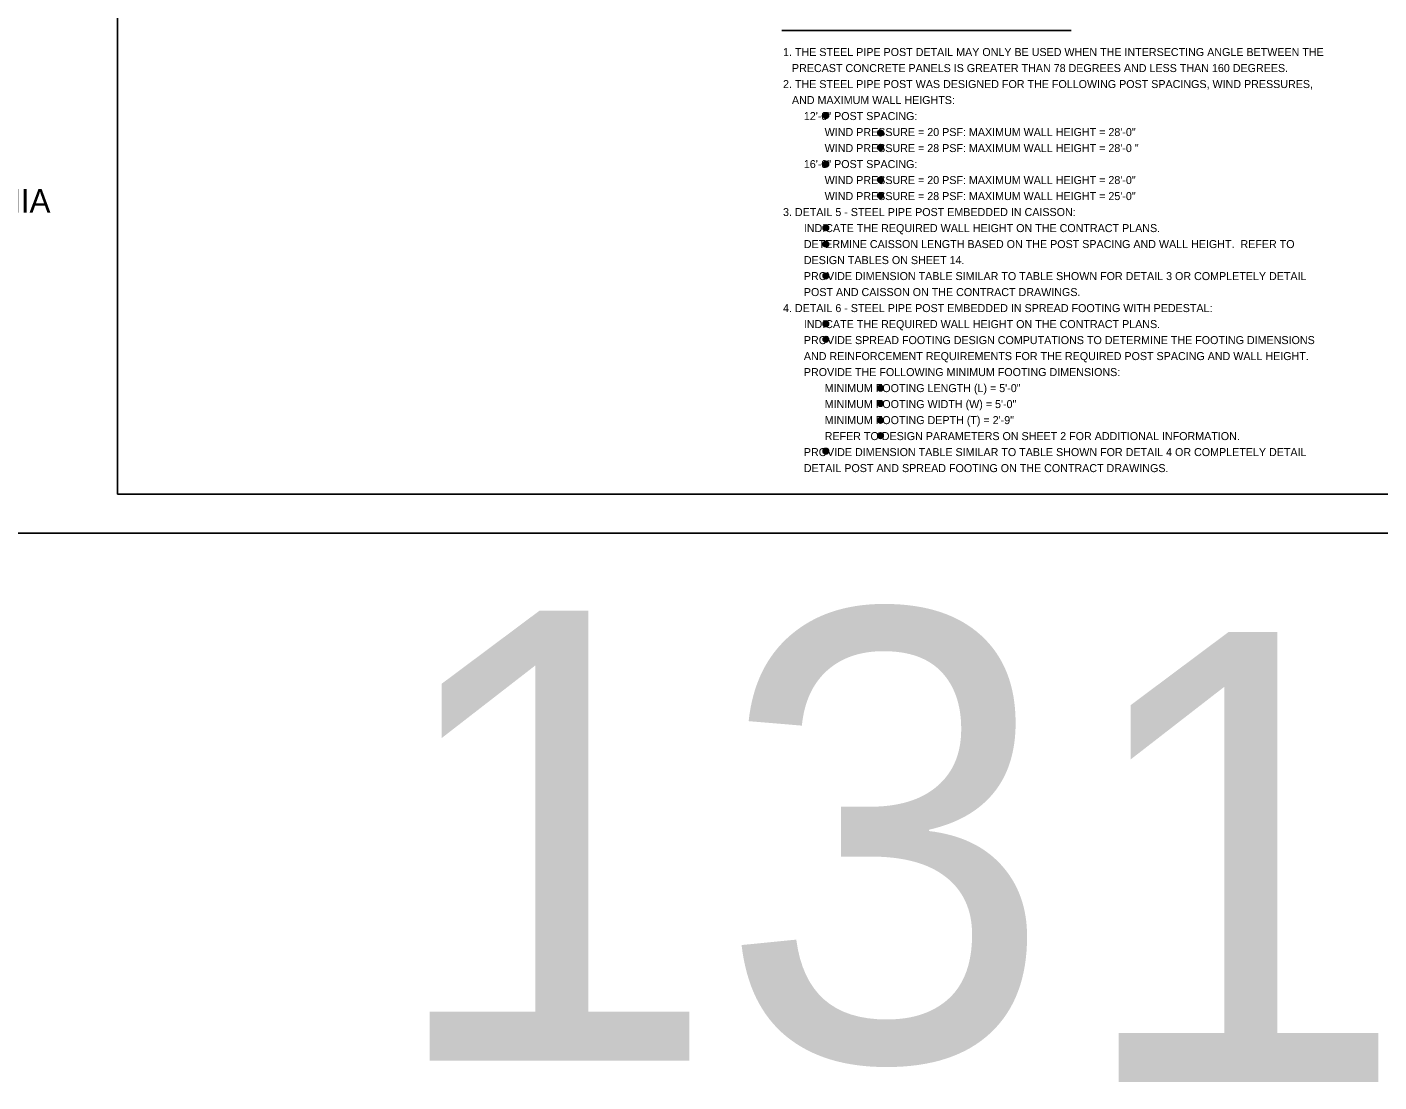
# Model space of a CAD drawing. Extents: x 3475 to 6558, y -3780 to 1166.
# Drawn here: x 5449 to 5967, y -3203 to -2798 of the extents above; entities that cross this region are included whole.
import ezdxf

# ---------------------------------------------------------------- set-up
doc = ezdxf.new("R2010")
doc.units = 0
for name, color, linetype in [('1', 7, 'Continuous'), ('2', 7, 'Continuous'), ('PLT-BNDY', 7, 'Continuous')]:
    doc.layers.add(name, color=color, linetype=linetype)

msp = doc.modelspace()

# ---------------------------------------------------------------- linework, layer by layer
at = {"layer": '1'}
msp.add_line((5738.24, -2799.25), (5849.28, -2799.25), dxfattribs=at)
for centre, radius in [((5755.15, -2831.89), 1.07), ((5755.15, -2831.89), 0.8), ((5755.15, -2831.89), 0.533), ((5755.15, -2831.89), 0.267), ((5776.11, -2838.58), 1.07), ((5776.11, -2838.58), 0.8), ((5776.11, -2838.58), 0.533), ((5776.11, -2838.58), 0.267), ((5776.11, -2844.16), 1.07), ((5776.11, -2844.16), 0.8), ((5776.11, -2844.16), 0.533), ((5776.11, -2844.16), 0.267), ((5755.15, -2850.6), 1.07), ((5755.15, -2850.6), 0.8), ((5755.15, -2850.6), 0.533), ((5755.15, -2850.6), 0.267), ((5776.11, -2856.64), 1.07), ((5776.11, -2856.64), 0.8), ((5776.11, -2856.64), 0.533), ((5776.11, -2856.64), 0.267), ((5776.11, -2862.61), 1.07), ((5776.11, -2862.61), 0.8), ((5776.11, -2862.61), 0.533), ((5776.11, -2862.61), 0.267), ((5755.15, -2874.99), 1.07), ((5755.15, -2874.99), 0.8), ((5755.15, -2874.99), 0.533), ((5755.15, -2874.99), 0.267), ((5755.15, -2881.26), 1.07), ((5755.15, -2881.26), 0.8), ((5755.15, -2881.26), 0.533), ((5755.15, -2881.26), 0.267), ((5755.15, -2893.5), 1.07), ((5755.15, -2893.5), 0.8), ((5755.15, -2893.5), 0.533), ((5755.15, -2893.5), 0.267), ((5755.15, -2911.87), 1.07), ((5755.15, -2911.87), 0.8), ((5755.15, -2911.87), 0.533), ((5755.15, -2911.87), 0.267), ((5755.15, -2917.84), 1.07), ((5755.15, -2917.84), 0.8), ((5755.15, -2917.84), 0.533), ((5755.15, -2917.84), 0.267), ((5776.11, -2936.59), 1.07), ((5776.11, -2936.59), 0.8), ((5776.11, -2936.59), 0.533), ((5776.11, -2942.47), 1.07), ((5776.11, -2936.59), 0.267), ((5776.11, -2942.47), 0.8), ((5776.11, -2942.47), 0.533), ((5776.11, -2942.47), 0.267), ((5776.11, -2948.94), 1.07), ((5776.11, -2948.94), 0.8), ((5776.11, -2948.94), 0.533), ((5776.11, -2948.94), 0.267), ((5776.11, -2954.81), 1.07), ((5776.11, -2954.81), 0.8), ((5776.11, -2954.81), 0.533), ((5776.11, -2954.81), 0.267), ((5755.15, -2960.78), 1.07), ((5755.15, -2960.78), 0.8), ((5755.15, -2960.78), 0.533), ((5755.15, -2960.78), 0.267)]:
    msp.add_circle(centre, radius, dxfattribs=at)
at = {"layer": '2'}
for p, q in [((5483.34, -2977.31), (5483.34, -2413.31)), ((6269.34, -2977.31), (5483.34, -2977.31))]:
    msp.add_line(p, q, dxfattribs=at)
at = {"layer": 'PLT-BNDY'}
msp.add_lwpolyline([(5443.34, -2398.31), (6284.34, -2398.31), (6284.34, -2992.31), (5443.34, -2992.31)], close=True, dxfattribs=at)

# ---------------------------------------------------------------- texts
at = {"layer": '1'}
for s, height, p in [('1. THE STEEL PIPE POST DETAIL MAY ONLY BE USED WHEN THE INTERSECTING ANGLE BETWEEN THE ', 3.072, (5738.72, -2809.07)), ('   PRECAST CONCRETE PANELS IS GREATER THAN 78 DEGREES AND LESS THAN 160 DEGREES.', 3.072, (5738.72, -2815.22)), ('2. THE STEEL PIPE POST WAS DESIGNED FOR THE FOLLOWING POST SPACINGS, WIND PRESSURES, ', 3.072, (5738.72, -2821.36)), ('   AND MAXIMUM WALL HEIGHTS:', 3.072, (5738.72, -2827.5)), ('       12\'-0" POST SPACING:', 3.072, (5738.72, -2833.65)), ('              WIND PRESSURE = 20 PSF: MAXIMUM WALL HEIGHT = 28\'-0"', 3.072, (5738.72, -2839.79)), ('              WIND PRESSURE = 28 PSF: MAXIMUM WALL HEIGHT = 28\'-0 "', 3.072, (5738.72, -2845.94)), ('       16\'-0" POST SPACING:', 3.072, (5738.72, -2852.08)), ('              WIND PRESSURE = 20 PSF: MAXIMUM WALL HEIGHT = 28\'-0"', 3.072, (5738.72, -2858.22)), ('              WIND PRESSURE = 28 PSF: MAXIMUM WALL HEIGHT = 25\'-0" ', 3.072, (5738.72, -2864.37)), ('3. DETAIL 5 - STEEL PIPE POST EMBEDDED IN CAISSON:', 3.072, (5738.72, -2870.51)), ('       INDICATE THE REQUIRED WALL HEIGHT ON THE CONTRACT PLANS. ', 3.072, (5738.72, -2876.66)), ('       DETERMINE CAISSON LENGTH BASED ON THE POST SPACING AND WALL HEIGHT.  REFER TO ', 3.072, (5738.72, -2882.8)), ('       DESIGN TABLES ON SHEET 14. ', 3.072, (5738.72, -2888.95)), ('       PROVIDE DIMENSION TABLE SIMILAR TO TABLE SHOWN FOR DETAIL 3 OR COMPLETELY DETAIL', 3.072, (5738.72, -2895.09)), ('       POST AND CAISSON ON THE CONTRACT DRAWINGS. ', 3.072, (5738.72, -2901.23)), ('4. DETAIL 6 - STEEL PIPE POST EMBEDDED IN SPREAD FOOTING WITH PEDESTAL:', 3.072, (5738.72, -2907.38)), ('       INDICATE THE REQUIRED WALL HEIGHT ON THE CONTRACT PLANS. ', 3.072, (5738.72, -2913.52)), ('       PROVIDE SPREAD FOOTING DESIGN COMPUTATIONS TO DETERMINE THE FOOTING DIMENSIONS', 3.072, (5738.72, -2919.67)), ('       AND REINFORCEMENT REQUIREMENTS FOR THE REQUIRED POST SPACING AND WALL HEIGHT.  ', 3.072, (5738.72, -2925.81)), ('       PROVIDE THE FOLLOWING MINIMUM FOOTING DIMENSIONS:', 3.072, (5738.72, -2931.95)), ('              MINIMUM FOOTING LENGTH (L) = 5\'-0"', 3.072, (5738.72, -2938.1)), ('              MINIMUM FOOTING WIDTH (W) = 5\'-0"', 3.072, (5738.72, -2944.24)), ('              MINIMUM FOOTING DEPTH (T) = 2\'-9"', 3.072, (5738.72, -2950.39)), ('              REFER TO DESIGN PARAMETERS ON SHEET 2 FOR ADDITIONAL INFORMATION.', 3.072, (5738.72, -2956.53)), ('       PROVIDE DIMENSION TABLE SIMILAR TO TABLE SHOWN FOR DETAIL 4 OR COMPLETELY DETAIL', 3.072, (5738.72, -2962.67)), ('       DETAIL POST AND SPREAD FOOTING ON THE CONTRACT DRAWINGS.', 3.072, (5738.72, -2968.82)), ('13', 172.802, (5585.5, -3194.81)), ('17', 172.802, (5849.92, -3202.99))]:
    msp.add_text(s, height=height, dxfattribs=at).set_placement(p)
at = {"layer": '2'}
msp.add_text('COMMONWEALTH OF PENNSYLVANIA', height=9, dxfattribs=at).set_placement((5235.59, -2869.18))

doc.saveas('drawing.dxf')
